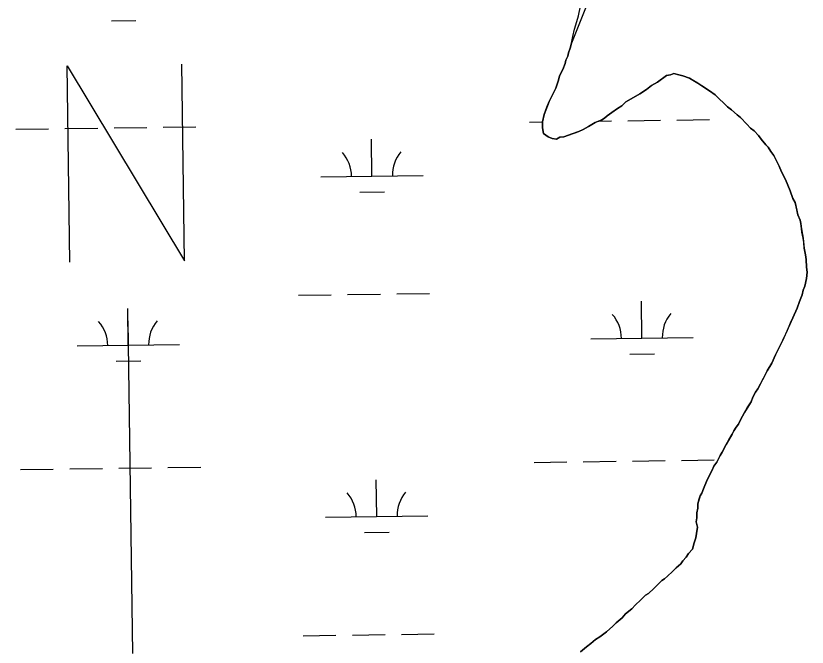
# Model space of a CAD drawing. Extents: x 3767014 to 3805179, y 361544 to 387384.
# Drawn here: x 3795207 to 3795980, y 382865 to 383482 of the extents above; entities that cross this region are included whole.
import ezdxf

# ---------------------------------------------------------------- set-up
doc = ezdxf.new("R2010")
doc.units = 0
for name, color, linetype in [('V-ANNO-SYMB', 7, 'Continuous'), ('V-TOPO-SHOR', 7, 'Continuous'), ('V-WETL-SWMP', 7, 'Continuous')]:
    doc.layers.add(name, color=color, linetype=linetype)

msp = doc.modelspace()

# ---------------------------------------------------------------- linework, layer by layer
at = {"layer": 'V-ANNO-SYMB'}
msp.add_line((3795321.206, 382859.028), (3795316.692, 383183.996), dxfattribs=at)
msp.add_lwpolyline([(3795259.891, 383241.229), (3795257.224, 383433.21), (3795371.88, 383242.784), (3795369.213, 383434.766)], dxfattribs=at)
at = {"layer": 'V-TOPO-SHOR'}
for points in [[(3795976.4, 383213.946), (3795978.024, 383217.78), (3795979.634, 383225.441), (3795980.158, 383231.458), (3795979.591, 383236.377), (3795979.014, 383244.029), (3795978.45, 383248.401), (3795977.33, 383254.959), (3795976.763, 383260.423), (3795976.198, 383264.795), (3795975.079, 383270.806), (3795974.52, 383274.085), (3795973.953, 383279.002), (3795973.394, 383282.281), (3795971.184, 383287.741), (3795970.072, 383292.656), (3795968.403, 383299.759), (3795966.201, 383303.578), (3795963.437, 383311.222), (3795961.229, 383316.682), (3795959.019, 383322.139), (3795955.161, 383329.779), (3795952.953, 383335.238), (3795949.645, 383341.788), (3795947.444, 383345.605), (3795944.693, 383349.423), (3795941.943, 383353.785), (3795939.747, 383355.964), (3795935.35, 383361.414), (3795932.602, 383365.229), (3795928.211, 383369.588), (3795924.92, 383372.307), (3795921.076, 383376.121), (3795915.036, 383382.658), (3795911.743, 383385.378), (3795906.256, 383390.278), (3795902.418, 383392.996), (3795898.028, 383397.352), (3795895.281, 383400.076), (3795890.341, 383404.977), (3795884.859, 383408.782), (3795877.183, 383413.673), (3795873.345, 383416.393), (3795867.865, 383419.651), (3795865.124, 383421.279), (3795858.554, 383423.442), (3795854.723, 383424.519), (3795849.797, 383425.594), (3795846.52, 383424.486), (3795842.697, 383423.925), (3795833.974, 383417.328), (3795827.972, 383414.023), (3795823.067, 383410.177), (3795816.523, 383405.778), (3795808.342, 383400.824), (3795802.884, 383398.067), (3795799.072, 383394.225), (3795794.708, 383391.475), (3795789.256, 383387.624), (3795784.896, 383384.327), (3795782.17, 383382.13), (3795779.442, 383380.479), (3795772.893, 383377.718), (3795766.345, 383373.864), (3795761.436, 383371.111), (3795757.07, 383368.906), (3795750.518, 383366.694), (3795742.326, 383363.927), (3795738.503, 383363.364), (3795735.228, 383361.711), (3795730.851, 383362.239), (3795727.017, 383363.865), (3795722.631, 383367.13), (3795721.514, 383372.592), (3795721.492, 383378.607), (3795723.104, 383385.722), (3795725.807, 383392.841), (3795727.974, 383398.317), (3795729.6, 383401.604), (3795731.773, 383405.44), (3795734.482, 383411.465), (3795737.186, 383419.131), (3795738.261, 383423.509), (3795741.519, 383429.537), (3795743.682, 383435.56), (3795744.217, 383438.843), (3795746.387, 383442.679), (3795746.922, 383445.962), (3795748.544, 383450.342), (3795750.16, 383456.91), (3795751.233, 383461.836), (3795752.845, 383468.95), (3795755.001, 383476.614), (3795756.619, 383482.088), (3795758.77, 383491.392)], [(3795758.546, 382860.404), (3795764.543, 382865.349), (3795768.903, 382868.647), (3795773.261, 382872.493), (3795777.626, 382875.243), (3795784.167, 382880.191), (3795790.159, 382885.682), (3795793.428, 382888.975), (3795799.422, 382893.921), (3795802.687, 382897.761), (3795808.684, 382902.705), (3795812.495, 382906.549), (3795817.398, 382910.942), (3795822.301, 382915.884), (3795825.027, 382917.535), (3795830.474, 382922.476), (3795835.377, 382927.418), (3795838.101, 382930.163), (3795840.827, 382931.813), (3795843.551, 382934.558), (3795848.454, 382938.953), (3795852.267, 382942.795), (3795856.625, 382946.641), (3795858.8, 382949.383), (3795862.067, 382953.223), (3795864.24, 382956.512), (3795868.051, 382960.901), (3795869.667, 382966.922), (3795871.287, 382971.85), (3795872.356, 382978.415), (3795872.886, 382982.245), (3795871.77, 382987.707), (3795872.303, 382991.537), (3795872.282, 382996.458), (3795873.359, 383000.839), (3795873.343, 383005.211), (3795874.42, 383009.043), (3795875.497, 383012.875), (3795877.128, 383015.615), (3795878.752, 383019.996), (3795882.543, 383028.759), (3795887.427, 383038.076), (3795889.051, 383041.91), (3795891.771, 383045.748), (3795895.025, 383052.322), (3795897.2, 383055.611), (3795900.997, 383063.28), (3795903.713, 383067.665), (3795906.971, 383073.148), (3795908.599, 383076.435), (3795910.77, 383080.271), (3795912.947, 383083.013), (3795915.116, 383087.396), (3795918.915, 383094.519), (3795921.633, 383098.903), (3795925.436, 383104.933), (3795927.06, 383109.313), (3795929.774, 383114.247), (3795931.946, 383117.534), (3795937.374, 383127.946), (3795941.173, 383135.069), (3795945.517, 383142.741), (3795949.311, 383150.957), (3795952.023, 383156.438), (3795955.277, 383163.012), (3795957.448, 383167.395), (3795960.158, 383173.42), (3795963.951, 383182.183), (3795966.117, 383187.113), (3795970.455, 383196.425), (3795972.616, 383202.995), (3795975.323, 383209.567), (3795976.4, 383213.946)]]:
    msp.add_lwpolyline(points, dxfattribs=at)
at = {"layer": 'V-WETL-SWMP'}
for p, q in [((3795300.361, 383477.26), (3795324.359, 383477.593)), ((3795852.826, 383380.284), (3795884.823, 383380.729)), ((3795302.971, 383372.646), (3795334.968, 383373.09)), ((3795350.966, 383373.313), (3795382.963, 383373.757)), ((3795708.84, 383378.284), (3795721.492, 383378.46)), ((3795776.464, 383379.223), (3795788.832, 383379.395)), ((3795804.83, 383379.617), (3795836.827, 383380.062)), ((3795206.98, 383371.312), (3795238.977, 383371.757)), ((3795254.975, 383371.979), (3795286.972, 383372.424)), ((3795554.967, 383325.4), (3795554.467, 383361.396)), ((3795504.972, 383324.705), (3795604.962, 383326.094)), ((3795543.183, 383309.803), (3795567.18, 383310.137)), ((3795579.16, 383210.293), (3795611.157, 383210.737)), ((3795483.17, 383208.959), (3795515.167, 383209.404)), ((3795531.165, 383209.626), (3795563.162, 383210.07)), ((3795818.626, 383167.185), (3795818.126, 383203.181)), ((3795316.767, 383160.213), (3795316.267, 383196.21)), ((3795768.631, 383166.49), (3795868.621, 383167.879)), ((3795266.772, 383159.519), (3795366.762, 383160.908)), ((3795806.842, 383151.588), (3795830.839, 383151.922)), ((3795304.982, 383144.617), (3795328.98, 383144.95)), ((3795857.447, 383047.641), (3795889.443, 383048.086)), ((3795307.592, 383040.003), (3795339.588, 383040.447)), ((3795355.587, 383040.67), (3795387.584, 383041.114)), ((3795713.46, 383045.641), (3795745.457, 383046.086)), ((3795761.456, 383046.308), (3795793.453, 383046.752)), ((3795809.451, 383046.974), (3795841.448, 383047.419)), ((3795211.601, 383038.67), (3795243.598, 383039.114)), ((3795259.596, 383039.336), (3795291.593, 383039.781)), ((3795559.588, 382992.757), (3795559.088, 383028.753)), ((3795509.593, 382992.062), (3795609.583, 382993.451)), ((3795547.804, 382977.16), (3795571.801, 382977.494)), ((3795583.781, 382877.65), (3795615.778, 382878.094)), ((3795487.791, 382876.316), (3795519.787, 382876.761)), ((3795535.786, 382876.983), (3795567.783, 382877.427))]:
    msp.add_line(p, q, dxfattribs=at)
for points in [[(3795766.865, 383498.096), (3795749.805, 383455.473), (3795748.544, 383450.343), (3795746.922, 383445.962), (3795746.388, 383442.679), (3795744.216, 383438.843), (3795743.682, 383435.56), (3795741.519, 383429.537), (3795738.262, 383423.51), (3795737.186, 383419.131), (3795734.483, 383411.465), (3795731.773, 383405.44), (3795729.601, 383401.604), (3795727.974, 383398.317), (3795723.103, 383385.721), (3795721.491, 383378.607), (3795721.515, 383372.592), (3795722.63, 383367.129), (3795727.017, 383363.866), (3795730.851, 383362.24), (3795735.228, 383361.711), (3795738.502, 383363.364), (3795742.327, 383363.926), (3795757.07, 383368.906), (3795761.436, 383371.111), (3795766.346, 383373.864), (3795772.892, 383377.718), (3795779.442, 383380.478), (3795782.17, 383382.129), (3795784.895, 383384.327), (3795789.256, 383387.625), (3795794.708, 383391.474), (3795799.072, 383394.225), (3795802.884, 383398.068), (3795808.341, 383400.824), (3795816.523, 383405.777), (3795823.067, 383410.177), (3795827.972, 383414.024), (3795833.974, 383417.329), (3795842.696, 383423.925), (3795846.521, 383424.487), (3795849.798, 383425.594), (3795854.723, 383424.52), (3795858.555, 383423.441), (3795865.125, 383421.28), (3795873.346, 383416.392), (3795877.184, 383413.673), (3795884.859, 383408.783), (3795890.342, 383404.977), (3795902.418, 383392.996), (3795906.257, 383390.278), (3795911.744, 383385.378)], [(3795911.744, 383385.378), (3795915.036, 383382.658), (3795921.076, 383376.12), (3795924.919, 383372.308), (3795928.21, 383369.587), (3795932.602, 383365.23), (3795935.351, 383361.414), (3795939.747, 383355.964), (3795941.943, 383353.785), (3795944.694, 383349.422), (3795947.443, 383345.605), (3795949.646, 383341.787), (3795952.952, 383335.238), (3795955.161, 383329.779), (3795959.019, 383322.14), (3795963.437, 383311.222), (3795966.201, 383303.578), (3795968.403, 383299.759), (3795971.185, 383287.741), (3795973.394, 383282.282), (3795973.954, 383279.003), (3795974.52, 383274.085), (3795976.197, 383264.796), (3795977.33, 383254.958), (3795978.45, 383248.401), (3795979.014, 383244.029), (3795979.591, 383236.377), (3795980.158, 383231.458), (3795979.635, 383225.441), (3795978.025, 383217.78), (3795976.4, 383213.946), (3795975.324, 383209.567), (3795972.616, 383202.995), (3795970.455, 383196.425), (3795966.118, 383187.113), (3795957.448, 383167.394), (3795949.311, 383150.958), (3795945.517, 383142.741), (3795941.173, 383135.069), (3795931.947, 383117.535), (3795929.773, 383114.246), (3795927.059, 383109.314), (3795925.436, 383104.933), (3795918.916, 383094.519), (3795915.117, 383087.395), (3795912.947, 383083.012), (3795910.771, 383080.27), (3795908.599, 383076.434), (3795906.972, 383073.147), (3795900.997, 383063.281), (3795897.2, 383055.611), (3795895.026, 383052.321), (3795891.771, 383045.747), (3795889.052, 383041.909), (3795887.427, 383038.075), (3795882.543, 383028.76), (3795878.751, 383019.996), (3795877.128, 383015.616), (3795875.498, 383012.875), (3795873.342, 383005.212), (3795873.359, 383000.838), (3795872.283, 382996.459), (3795872.303, 382991.538), (3795871.771, 382987.708), (3795872.886, 382982.245), (3795871.287, 382971.85), (3795869.667, 382966.922), (3795868.05, 382960.901), (3795864.24, 382956.512), (3795862.066, 382953.223), (3795858.801, 382949.382), (3795856.625, 382946.64), (3795852.266, 382942.795), (3795848.453, 382938.952), (3795843.55, 382934.558), (3795840.827, 382931.814), (3795838.1, 382930.162), (3795830.475, 382922.477), (3795825.027, 382917.534), (3795822.3, 382915.883), (3795817.398, 382910.943), (3795812.495, 382906.549), (3795808.683, 382902.706), (3795802.688, 382897.761), (3795799.422, 382893.921), (3795793.427, 382888.976), (3795790.16, 382885.682), (3795784.167, 382880.191), (3795777.625, 382875.243), (3795773.262, 382872.492), (3795768.903, 382868.647), (3795764.542, 382865.349), (3795758.547, 382860.404)]]:
    msp.add_lwpolyline(points, dxfattribs=at)
for centre, start, end in [((3795499.723, 383325.107), 0.024037, 41.567696), ((3795610.198, 383326.642), 140.024034, 181.567693), ((3795763.382, 383166.892), 0.024037, 41.567696), ((3795873.857, 383168.427), 140.024034, 181.567693), ((3795261.523, 383159.92), 0.024037, 41.567696), ((3795371.998, 383161.455), 140.024034, 181.567693), ((3795504.344, 382992.464), 0.024037, 41.567696), ((3795614.819, 382993.999), 140.024034, 181.567693)]:
    msp.add_arc(centre, 35.246, start, end, dxfattribs=at)

doc.saveas('drawing.dxf')
